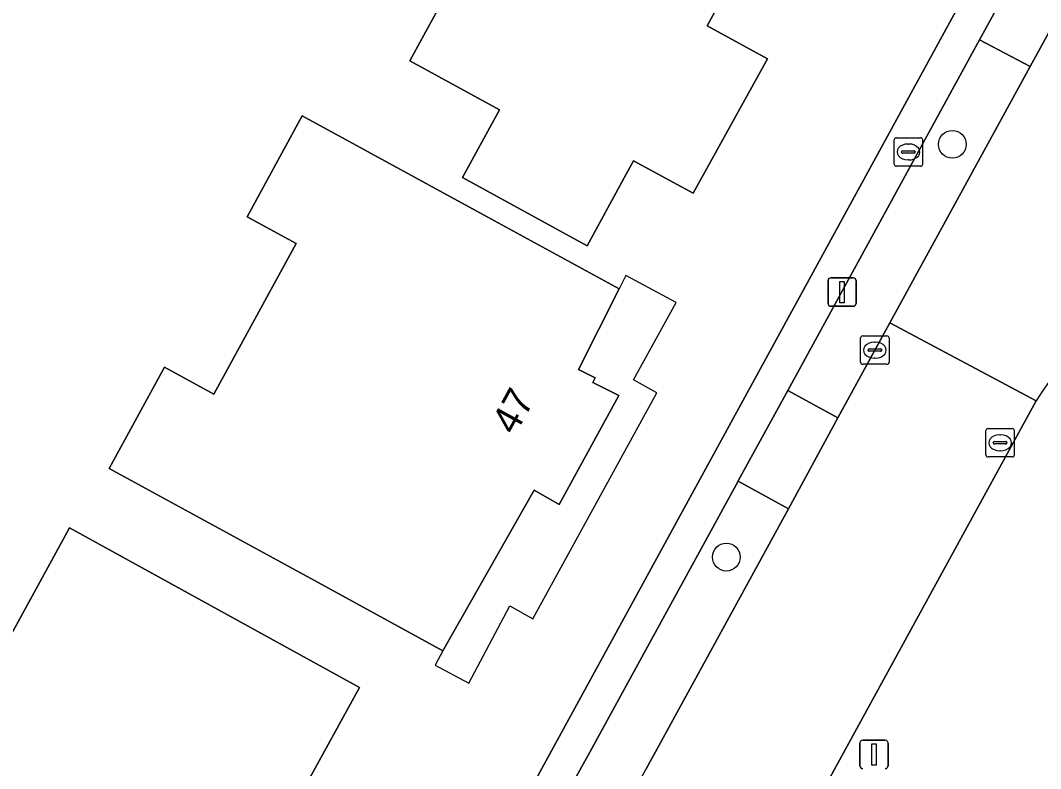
# Model space of a CAD drawing. Extents: x 160455 to 162082, y 388339 to 389736.
# Drawn here: x 160508.65 to 160544.55, y 389365.85 to 389392.18 of the extents above; entities that cross this region are included whole.
import ezdxf

# ---------------------------------------------------------------- set-up
doc = ezdxf.new("R2010")
doc.units = 0
for name, color, linetype in [('IMGEO_Boom', 7, 'Continuous'), ('IMGEO_Brandkraan', 7, 'Continuous'), ('IMGEO_Erf', 7, 'Continuous'), ('IMGEO_Groenvoorziening', 7, 'Continuous'), ('IMGEO_Kolk', 7, 'Continuous'), ('IMGEO_Lichtmast', 7, 'Continuous'), ('IMGEO_Pand', 7, 'Continuous'), ('IMGEO_Pand_nummerreeks', 7, 'Continuous'), ('IMGEO_Pand_overbouw', 7, 'Continuous'), ('IMGEO_Parkeervlak_open', 7, 'Continuous'), ('IMGEO_Rijbaan_lokaal_gesloten', 7, 'Continuous'), ('IMGEO_Verkeersbordpaal', 7, 'Continuous'), ('IMGEO_Voetpad_open', 7, 'Continuous')]:
    doc.layers.add(name, color=color, linetype=linetype)

msp = doc.modelspace()

# ---------------------------------------------------------------- linework, layer by layer
at = {"layer": 'IMGEO_Boom'}
for centre in [(160541.446, 389387.816), (160533.493, 389373.294)]:
    msp.add_circle(centre, 0.489, dxfattribs=at)
at = {"layer": 'IMGEO_Brandkraan'}
for p, q in [((160539.4, 389387.121), (160539.4, 389387.973)), ((160539.475, 389388.047), (160540.327, 389388.047)), ((160540.401, 389387.973), (160540.401, 389387.121)), ((160539.659, 389387.541), (160539.659, 389387.553)), ((160539.702, 389387.59), (160540.1, 389387.59)), ((160539.888, 389387.827), (160539.913, 389387.827)), ((160540.143, 389387.553), (160540.143, 389387.541)), ((160540.097, 389387.504), (160539.699, 389387.504)), ((160539.911, 389387.267), (160539.886, 389387.267)), ((160540.327, 389387.047), (160539.475, 389387.047))]:
    msp.add_line(p, q, dxfattribs=at)
for points in [[(160539.4, 389387.121), (160539.4, 389387.973)], [(160539.475, 389388.047), (160540.327, 389388.047)], [(160540.401, 389387.973), (160540.401, 389387.121)], [(160540.327, 389387.047), (160539.475, 389387.047)]]:
    msp.add_lwpolyline(points, dxfattribs=at)
for centre, radius, start, end in [((160539.477, 389387.971), 0.0765, 91.552, 178.448), ((160539.477, 389387.971), 0.0765, 91.552, 178.448), ((160540.325, 389387.971), 0.0765, 1.552, 88.448), ((160540.325, 389387.971), 0.0765, 1.552, 88.448), ((160539.699, 389387.55), 0.0403, 85.8775, 175.7526), ((160539.696, 389387.54), 0.0366, 178.938, 274.7102), ((160540.1, 389387.547), 0.043, 264.8664, 352.4533), ((160540.104, 389387.552), 0.0386, 1.7309, 96.639), ((160539.477, 389387.123), 0.0765, 181.552, 268.448), ((160539.477, 389387.123), 0.0765, 181.552, 268.448), ((160540.325, 389387.123), 0.0765, 271.552, 358.448), ((160540.325, 389387.123), 0.0765, 271.552, 358.448)]:
    msp.add_arc(centre, radius, start, end, dxfattribs=at)
for centre, major_axis, ratio, start_param, end_param in [((160539.887, 389387.547), (-0.387, 0.002), 0.722429, 4.712389, 7.853982), ((160539.912, 389387.547), (-0.39, 0.002), 0.717154, 1.570796, 4.712389)]:
    msp.add_ellipse(centre, major_axis=major_axis, ratio=ratio, start_param=start_param, end_param=end_param, dxfattribs=at)
at = {"layer": 'IMGEO_Erf'}
for points in [[(160505.558, 389352.068), (160520.632, 389354.422), (160520.737, 389354.442), (160526.73, 389365.361), (160527.269, 389366.347), (160554.077, 389415.386)], [(160507.604, 389369.287), (160510.381, 389374.327), (160520.587, 389368.708), (160517.722, 389363.499), (160517.567, 389363.01), (160517.402, 389362.722), (160516.986, 389362.962), (160515.492, 389360.245), (160515.923, 389360.01), (160515.765, 389359.721), (160515.677, 389359.769), (160515.362, 389359.201), (160513.55, 389355.934), (160505.162, 389354.643)]]:
    msp.add_lwpolyline(points, dxfattribs=at)
for points in [[(160532.08, 389401.052), (160536.469, 389398.657), (160532.822, 389391.985), (160534.938, 389390.829), (160532.326, 389386.095), (160530.229, 389387.24), (160529.898, 389386.635), (160528.594, 389384.251), (160524.207, 389386.647), (160525.51, 389389.032), (160522.352, 389390.755), (160524.796, 389395.23), (160519.531, 389398.105), (160523.652, 389405.651)], [(160529.722, 389382.73), (160528.287, 389379.897), (160528.881, 389379.596), (160528.8, 389379.437), (160529.712, 389378.975), (160527.614, 389375.15), (160526.728, 389375.653), (160523.517, 389370), (160519.13, 389372.398), (160511.778, 389376.415), (160513.721, 389379.972), (160515.456, 389379.024), (160518.352, 389384.324), (160516.626, 389385.267), (160518.57, 389388.824), (160525.335, 389385.128)]]:
    msp.add_lwpolyline(points, close=True, dxfattribs=at)
at = {"layer": 'IMGEO_Groenvoorziening'}
msp.add_lwpolyline([(160544.393, 389378.79), (160533.816, 389359.468)], dxfattribs=at)
msp.add_arc((160549.352, 389375.926), 5.726, 26.4046, 149.9957, dxfattribs=at)
at = {"layer": 'IMGEO_Kolk'}
for p, q in [((160538.294, 389381.077), (160539.146, 389381.077)), ((160538.219, 389380.151), (160538.219, 389381.003)), ((160538.707, 389380.857), (160538.732, 389380.857)), ((160539.22, 389381.003), (160539.22, 389380.151)), ((160538.478, 389380.571), (160538.478, 389380.583)), ((160538.916, 389380.534), (160538.518, 389380.534)), ((160538.521, 389380.62), (160538.919, 389380.62)), ((160538.962, 389380.583), (160538.962, 389380.571)), ((160539.146, 389380.077), (160538.294, 389380.077)), ((160538.73, 389380.297), (160538.705, 389380.297)), ((160542.626, 389376.891), (160542.626, 389377.743)), ((160542.701, 389377.817), (160543.553, 389377.817)), ((160543.114, 389377.597), (160543.139, 389377.597)), ((160543.627, 389377.743), (160543.627, 389376.891)), ((160542.885, 389377.311), (160542.885, 389377.323)), ((160543.323, 389377.274), (160542.925, 389377.274)), ((160542.928, 389377.36), (160543.326, 389377.36)), ((160543.369, 389377.323), (160543.369, 389377.311)), ((160543.553, 389376.817), (160542.701, 389376.817)), ((160543.137, 389377.037), (160543.112, 389377.037))]:
    msp.add_line(p, q, dxfattribs=at)
for points in [[(160538.294, 389381.077), (160539.146, 389381.077)], [(160538.219, 389380.151), (160538.219, 389381.003)], [(160539.22, 389381.003), (160539.22, 389380.151)], [(160539.146, 389380.077), (160538.294, 389380.077)], [(160542.626, 389376.891), (160542.626, 389377.743)], [(160542.701, 389377.817), (160543.553, 389377.817)], [(160543.627, 389377.743), (160543.627, 389376.891)], [(160543.553, 389376.817), (160542.701, 389376.817)]]:
    msp.add_lwpolyline(points, dxfattribs=at)
for centre, radius, start, end in [((160538.296, 389381.001), 0.0765, 91.552, 178.448), ((160538.296, 389381.001), 0.0765, 91.552, 178.448), ((160539.144, 389381.001), 0.0765, 1.552, 88.448), ((160539.144, 389381.001), 0.0765, 1.552, 88.448), ((160538.518, 389380.58), 0.0403, 85.8775, 175.7526), ((160538.515, 389380.57), 0.0366, 178.938, 274.7102), ((160538.919, 389380.577), 0.043, 264.8664, 352.4533), ((160538.923, 389380.582), 0.0386, 1.7309, 96.639), ((160538.296, 389380.153), 0.0765, 181.552, 268.448), ((160538.296, 389380.153), 0.0765, 181.552, 268.448), ((160539.144, 389380.153), 0.0765, 271.552, 358.448), ((160539.144, 389380.153), 0.0765, 271.552, 358.448), ((160542.703, 389377.741), 0.0765, 91.552, 178.448), ((160542.703, 389377.741), 0.0765, 91.552, 178.448), ((160543.551, 389377.741), 0.0765, 1.552, 88.448), ((160543.551, 389377.741), 0.0765, 1.552, 88.448), ((160542.925, 389377.32), 0.0403, 85.8775, 175.7526), ((160542.922, 389377.31), 0.0366, 178.938, 274.7102), ((160543.326, 389377.317), 0.043, 264.8664, 352.4533), ((160543.33, 389377.322), 0.0386, 1.7309, 96.639), ((160542.703, 389376.893), 0.0765, 181.552, 268.448), ((160542.703, 389376.893), 0.0765, 181.552, 268.448), ((160543.551, 389376.893), 0.0765, 271.552, 358.448), ((160543.551, 389376.893), 0.0765, 271.552, 358.448)]:
    msp.add_arc(centre, radius, start, end, dxfattribs=at)
for centre, major_axis, ratio, start_param, end_param in [((160538.706, 389380.577), (-0.387, 0.002), 0.722429, 4.712389, 7.853982), ((160538.731, 389380.577), (-0.39, 0.002), 0.717154, 1.570796, 4.712389), ((160543.113, 389377.317), (-0.387, 0.002), 0.722429, 4.712389, 7.853982), ((160543.138, 389377.317), (-0.39, 0.002), 0.717154, 1.570796, 4.712389)]:
    msp.add_ellipse(centre, major_axis=major_axis, ratio=ratio, start_param=start_param, end_param=end_param, dxfattribs=at)
at = {"layer": 'IMGEO_Lichtmast'}
for p, q in [((160537.07, 389382.22), (160537.07, 389383.02)), ((160537.07, 389383.02), (160537.07, 389382.22)), ((160537.17, 389383.12), (160537.96, 389383.12)), ((160537.96, 389383.12), (160537.17, 389383.12)), ((160538.06, 389383.02), (160538.06, 389382.22)), ((160538.06, 389382.22), (160538.06, 389383.02)), ((160537.96, 389382.12), (160537.17, 389382.12)), ((160537.17, 389382.12), (160537.96, 389382.12))]:
    msp.add_line(p, q, dxfattribs=at)
msp.add_lwpolyline([(160537.49, 389382.995), (160537.64, 389382.995), (160537.64, 389382.245), (160537.49, 389382.245), (160537.49, 389382.995)], dxfattribs=at)
for centre, start, end in [((160537.17, 389383.02), 90, 180), ((160537.17, 389383.02), 90, 180), ((160537.96, 389383.02), 0, 90), ((160537.96, 389383.02), 360, 90), ((160537.17, 389382.22), 180, 270), ((160537.17, 389382.22), 180, 270), ((160537.96, 389382.22), 270, 0), ((160537.96, 389382.22), 270, 0)]:
    msp.add_arc(centre, 0.1, start, end, dxfattribs=at)
at = {"layer": 'IMGEO_Pand'}
for points in [[(160534.938, 389390.829), (160532.822, 389391.985), (160536.469, 389398.657), (160532.08, 389401.052), (160523.652, 389405.651), (160519.531, 389398.105), (160524.796, 389395.23), (160522.352, 389390.755), (160525.51, 389389.032), (160524.207, 389386.647), (160528.594, 389384.251), (160529.898, 389386.635), (160530.229, 389387.24), (160532.326, 389386.095)], [(160525.335, 389385.128), (160518.57, 389388.824), (160516.626, 389385.267), (160518.352, 389384.324), (160515.456, 389379.024), (160513.721, 389379.972), (160511.778, 389376.415), (160519.13, 389372.398), (160523.517, 389370), (160526.728, 389375.653), (160527.614, 389375.15), (160529.712, 389378.975), (160528.8, 389379.437), (160528.881, 389379.596), (160528.287, 389379.897), (160529.722, 389382.73)], [(160516.986, 389362.962), (160517.402, 389362.722), (160517.567, 389363.01), (160517.722, 389363.499), (160520.587, 389368.708), (160510.381, 389374.327), (160507.604, 389369.287), (160505.099, 389370.666), (160500.854, 389362.963), (160501.128, 389361.179), (160502.2, 389354.187), (160505.162, 389354.643), (160513.55, 389355.934), (160515.362, 389359.201), (160515.677, 389359.769), (160515.765, 389359.721), (160515.923, 389360.01), (160515.492, 389360.245)]]:
    msp.add_lwpolyline(points, close=True, dxfattribs=at)
at = {"layer": 'IMGEO_Pand_overbouw'}
msp.add_lwpolyline([(160523.517, 389370), (160523.242, 389369.498), (160524.433, 389368.864), (160525.876, 389371.575), (160526.679, 389371.128), (160531.052, 389379.075), (160530.231, 389379.527), (160531.731, 389382.248), (160529.961, 389383.203), (160529.722, 389382.73), (160528.287, 389379.897), (160528.881, 389379.596), (160528.8, 389379.437), (160529.712, 389378.975), (160527.614, 389375.15), (160526.728, 389375.653)], close=True, dxfattribs=at)
at = {"layer": 'IMGEO_Parkeervlak_open'}
for points in [[(160544.18, 389390.551), (160542.403, 389391.493), (160535.653, 389379.161), (160537.418, 389378.198), (160539.248, 389381.54)], [(160535.675, 389374.996), (160533.907, 389375.965), (160528.684, 389366.427), (160528.338, 389365.797), (160527.48, 389364.233), (160529.254, 389363.312), (160530.128, 389364.875), (160530.661, 389365.828)]]:
    msp.add_lwpolyline(points, close=True, dxfattribs=at)
at = {"layer": 'IMGEO_Rijbaan_lokaal_gesloten'}
for points in [[(160554.189, 389395.454), (160554.584, 389396.605), (160547.444, 389396.505), (160545.572, 389393.088), (160544.18, 389390.551), (160539.248, 389381.54), (160544.393, 389378.79)], [(160533.816, 389359.468), (160544.393, 389378.79), (160539.248, 389381.54), (160537.418, 389378.198), (160535.675, 389374.996), (160530.661, 389365.828)]]:
    msp.add_lwpolyline(points, dxfattribs=at)
msp.add_arc((160549.352, 389375.926), 5.726, 26.4046, 149.9957, dxfattribs=at)
at = {"layer": 'IMGEO_Verkeersbordpaal'}
for p, q in [((160538.196, 389365.954), (160538.196, 389366.754)), ((160538.196, 389366.754), (160538.196, 389365.954)), ((160538.296, 389366.854), (160539.086, 389366.854)), ((160539.086, 389366.854), (160538.296, 389366.854)), ((160539.186, 389366.754), (160539.186, 389365.954)), ((160539.186, 389365.954), (160539.186, 389366.754))]:
    msp.add_line(p, q, dxfattribs=at)
msp.add_lwpolyline([(160538.616, 389366.729), (160538.766, 389366.729), (160538.766, 389365.979), (160538.616, 389365.979), (160538.616, 389366.729)], dxfattribs=at)
for centre, start, end in [((160538.296, 389366.754), 90, 180), ((160538.296, 389366.754), 90, 180), ((160539.086, 389366.754), 0, 90), ((160539.086, 389366.754), 360, 90), ((160538.296, 389365.954), 180, 270), ((160538.296, 389365.954), 180, 270), ((160539.086, 389365.954), 270, 0), ((160539.086, 389365.954), 270, 0)]:
    msp.add_arc(centre, 0.1, start, end, dxfattribs=at)
at = {"layer": 'IMGEO_Voetpad_open'}
for points in [[(160585.436, 389472.818), (160559.368, 389425.085), (160554.077, 389415.386), (160527.269, 389366.347), (160526.73, 389365.361), (160520.737, 389354.442), (160521.166, 389351.453), (160522.54, 389350.099), (160523.383, 389350.954)], [(160522.817, 389355.729), (160523.124, 389356.279), (160525.713, 389361.011), (160527.48, 389364.233), (160528.338, 389365.797), (160528.684, 389366.427), (160533.907, 389375.965), (160533.913, 389375.976), (160535.653, 389379.161), (160542.403, 389391.493), (160543.809, 389394.056), (160551.185, 389407.585), (160552.626, 389410.212), (160558.825, 389421.563), (160560.409, 389424.443), (160567.912, 389438.189)]]:
    msp.add_lwpolyline(points, dxfattribs=at)
for points in [[(160545.572, 389393.088), (160543.809, 389394.056), (160542.403, 389391.493), (160544.18, 389390.551)], [(160537.418, 389378.198), (160535.653, 389379.161), (160533.913, 389375.976), (160533.907, 389375.965), (160535.675, 389374.996)]]:
    msp.add_lwpolyline(points, close=True, dxfattribs=at)

# ---------------------------------------------------------------- texts
at = {"layer": 'IMGEO_Pand_nummerreeks'}
msp.add_text('47', height=1, rotation=61.2554, dxfattribs=at).set_placement((160526.056, 389377.55))

doc.saveas('drawing.dxf')
